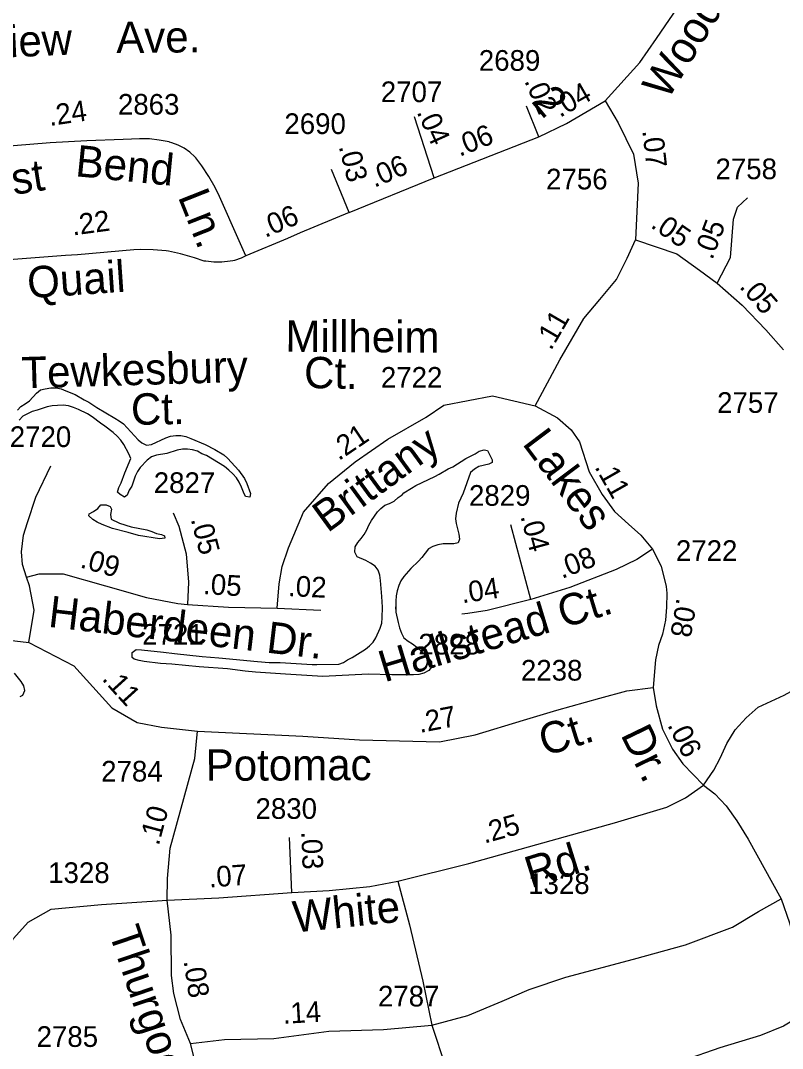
# Model space of a CAD drawing. Extents: x 2290055 to 2389491, y 66597 to 237875.
# Drawn here: x 2350736 to 2353039, y 196972 to 200081 of the extents above; entities that cross this region are included whole.
import ezdxf

# ---------------------------------------------------------------- set-up
doc = ezdxf.new("R2010")
doc.units = 0
for name, color, linetype in [('Exist Hydrographic Pond Under 1500 Sq Ft', 7, 'Continuous'), ('Exist Road Non-System Type 51', 7, 'Continuous'), ('Exist Road Secondary Mileage Hundredths English Label', 7, 'Continuous'), ('Exist Road Secondary Type 51 Attributed', 7, 'Continuous'), ('Exist Road Secondary Type 51 Label', 7, 'Continuous'), ('Exist Road Secondary Type 51 Number Label', 7, 'Continuous')]:
    doc.layers.add(name, color=color, linetype=linetype)

msp = doc.modelspace()

# ---------------------------------------------------------------- linework, layer by layer
at = {"layer": 'Exist Hydrographic Pond Under 1500 Sq Ft'}
for points in [[(2350726.3, 198902.3), (2350736.8, 198913.2), (2350750.3, 198921.3), (2350763.1, 198930.3), (2350784.1, 198954.1), (2350796.1, 198963.5), (2350810.8, 198967.3), (2350827.1, 198969.4), (2350843.1, 198969.4), (2350858.3, 198966.4), (2350873.3, 198961.2), (2350901.3, 198949.7), (2350927.8, 198934), (2350942.3, 198926.8), (2350966.1, 198910.6), (2351020.8, 198877.8), (2351034.1, 198870.5), (2351047.1, 198860.8), (2351091.1, 198813), (2351102.8, 198803.5), (2351116.6, 198796.2), (2351131.6, 198798.1), (2351175.1, 198818.5), (2351189.1, 198823.9), (2351205.1, 198825.9), (2351220.1, 198825.9), (2351235.8, 198822.8), (2351251.1, 198817.1), (2351294.1, 198798.4), (2351323.3, 198783.5), (2351350.1, 198767.7), (2351362.3, 198756.4), (2351394.8, 198720.5), (2351412.8, 198695.3), (2351419.8, 198680.2), (2351430.6, 198650.3), (2351429.3, 198639.7), (2351416.1, 198640.8), (2351409.8, 198654.8), (2351404.3, 198669.9), (2351396.8, 198684.2), (2351388.3, 198697.7), (2351377.8, 198710.1), (2351365.8, 198721.3), (2351352.6, 198731.5), (2351298.3, 198765.1), (2351284.1, 198770.7), (2351270.6, 198777.9), (2351255.6, 198782.6), (2351240.6, 198784.3), (2351225.3, 198784.5), (2351209.8, 198781.3), (2351178.1, 198771), (2351146.8, 198766), (2351131.8, 198760.7), (2351118.8, 198751.4), (2351097.8, 198729.4), (2351089.1, 198717.1), (2351082.8, 198703.1), (2351072.3, 198672.8), (2351064.1, 198659.9), (2351058.1, 198645.6), (2351050.1, 198639.4), (2351037.1, 198647.7), (2351028.6, 198654.3), (2351032.6, 198668.9), (2351039.6, 198682.5), (2351050.8, 198713.1), (2351069.8, 198756.5), (2351063.1, 198770.7), (2351047.8, 198798.8), (2351038.8, 198811.9), (2351028.3, 198823.3), (2351016.3, 198834.6), (2350990.6, 198854.1), (2350977.3, 198862.7), (2350952.6, 198882.4), (2350938.8, 198890.9), (2350910.6, 198904.8)], [(2350910.6, 198904.8), (2350895.8, 198910.4), (2350880.8, 198915), (2350864.3, 198917), (2350847.8, 198916.9), (2350831.8, 198915.3), (2350816.3, 198912.2), (2350785.8, 198902.2), (2350770.8, 198898.4)], [(2350770.8, 198898.4), (2350756.6, 198891.6), (2350743.3, 198884), (2350732.1, 198872.4)], [(2351536.8, 198104.2), (2351446.3, 198109.8), (2351415.3, 198112.9), (2351361.8, 198119.7), (2351276.3, 198126), (2351192.8, 198133.9), (2351159, 198136.3), (2351110, 198142.5), (2351094.8, 198145.3), (2351079.5, 198149.3), (2351073, 198154.4), (2351073.3, 198169.5), (2351085.8, 198178.3), (2351101.8, 198177.9), (2351168.5, 198170.7), (2351201.3, 198166.3), (2351284.5, 198157.7), (2351335.3, 198153.7), (2351452.5, 198141.9), (2351487.8, 198139.3), (2351520.5, 198139.2), (2351617, 198133.6), (2351632, 198133.5), (2351697.8, 198134.2), (2351712, 198139.1), (2351724.8, 198147.4), (2351738.5, 198154.1), (2351778.3, 198179.8), (2351791, 198189.6), (2351801.5, 198201), (2351810, 198213.8), (2351822.8, 198243.3), (2351828, 198258.3), (2351829.3, 198274.6), (2351829.8, 198306.3), (2351828.5, 198339.3), (2351824.3, 198387.2), (2351822, 198403.7), (2351816.8, 198418.4), (2351807.5, 198430.8), (2351793.8, 198439.9), (2351779.3, 198447.5), (2351753.3, 198459), (2351746.8, 198472.8), (2351748, 198489.2), (2351755.3, 198502.4), (2351765.5, 198513.7), (2351774.8, 198526.7), (2351782.5, 198540.7), (2351788.8, 198554.9), (2351797, 198568.9), (2351814.8, 198594.4), (2351825.3, 198605.2), (2351836.8, 198614.7), (2351851.5, 198620.3), (2351865.3, 198627.4), (2351877, 198637.7), (2351889.5, 198646.3), (2351894.8, 198652.2), (2351917.8, 198666.9), (2351931.3, 198674.9), (2351988, 198701.3), (2352001.8, 198708.5), (2352028.5, 198724.5), (2352042.3, 198731.4), (2352082, 198756.1), (2352109.8, 198770.1), (2352122.8, 198777.9), (2352137.8, 198782.7), (2352147.5, 198780.5), (2352154.3, 198765.8), (2352161.8, 198752), (2352161.3, 198743.6), (2352151.3, 198738.9), (2352121.8, 198732.2), (2352108, 198724), (2352095.8, 198714.1), (2352073.5, 198651.4), (2352060.3, 198621.4), (2352052.5, 198590.4), (2352050.8, 198574), (2352053.3, 198559.1), (2352061.3, 198527.7), (2352063.3, 198512.2), (2352058.5, 198501), (2352045.5, 198497.8), (2352013.5, 198497.7), (2351997.8, 198495.3), (2351982.3, 198490.4), (2351969.3, 198482.8), (2351949.5, 198456.5), (2351939.3, 198445.3), (2351915.5, 198423.9), (2351894.3, 198399.7), (2351886, 198386.4), (2351879.3, 198372.4), (2351874.3, 198356), (2351871.3, 198340.6), (2351870.5, 198324.3), (2351870.8, 198291.9)], [(2351032.7, 198561.6), (2351034.6, 198561), (2351070.5, 198549.6), (2351117.5, 198540.6), (2351132.5, 198535.7), (2351146.5, 198529.7), (2351162, 198526.2), (2351171, 198522.5), (2351172, 198514.8), (2351156.2, 198513.4), (2351092.7, 198522.8), (2351061, 198532.3), (2351014.2, 198544.5), (2350982.5, 198556.1), (2350967.7, 198563.3), (2350954, 198571.9), (2350942.7, 198582.9), (2350943.2, 198588.3), (2350956.7, 198596), (2350969.2, 198605), (2350979, 198616.1), (2350994.7, 198616.2), (2351007.2, 198610.9), (2351010.5, 198602.5), (2351008, 198587.1), (2351009.7, 198572.6), (2351032.7, 198561.6)], [(2351869.5, 198307.5), (2351870.8, 198291.9), (2351877.3, 198260.1), (2351881.8, 198243.7), (2351887.5, 198227.8), (2351894.5, 198214), (2351907.5, 198203.5), (2351921, 198195.8), (2351933.5, 198185.8), (2351968.5, 198153.1), (2351978, 198140.8), (2351978.3, 198125.2), (2351970.3, 198115.5), (2351955.3, 198107.4), (2351940, 198102.8), (2351923.8, 198101.8), (2351858, 198101.6), (2351786.5, 198104), (2351649.5, 198096.7), (2351536.8, 198104.2)], [(2350735.2, 198036.7), (2350743.2, 198040.1), (2350749.2, 198054.9), (2350745.9, 198068.5), (2350738.2, 198081.9), (2350717.9, 198106.7)]]:
    msp.add_lwpolyline(points, dxfattribs=at)
at = {"layer": 'Exist Road Non-System Type 51'}
for points in [[(2352800.3, 197768.5), (2352831.6, 197814.1), (2352850.6, 197850.3), (2352871.5, 197894), (2352896.3, 197935.9), (2352929.6, 197972), (2352966.2, 198003.9), (2353044.2, 198040.5), (2353163.5, 198105.5), (2353245, 198146.9), (2353314.7, 198178.8), (2353370.3, 198200.1), (2353438.8, 198216.6)], [(2352800.3, 197768.5), (2352834.5, 197741.9), (2352868.7, 197705.7), (2352901, 197660.1), (2352935.2, 197604.9), (2353035.8, 197424.3)], [(2351876.8, 197477.9), (2351911.5, 197345.6), (2351952.4, 197175.4), (2351979.7, 197042.9)], [(2351979.7, 197042.9), (2352087.8, 197071.4), (2352191.8, 197115.5), (2352273.7, 197150.2), (2352383.9, 197188), (2352588.6, 197241.6), (2352746.1, 197285.7), (2352887.8, 197339.3), (2352966.5, 197386.5), (2353035.8, 197424.3)], [(2353035.8, 197424.3), (2353061, 197351.9), (2353076.8, 197282.5), (2353095.6, 197244.7), (2353139.7, 197181.7), (2353171.2, 197137.6)], [(2353171.2, 197137.6), (2353111.4, 197080.8), (2353042.1, 197039.9), (2352972.8, 197011.5), (2352850, 196973.7), (2352739.8, 196935.9)], [(2351979.7, 197042.9), (2352020.1, 196917), (2352045.3, 196838.2), (2352054.8, 196775.2), (2352061.1, 196705.8), (2352073.7, 196642.8), (2352092.6, 196557.7), (2352117.8, 196485.2), (2352161.9, 196384.4), (2352177.6, 196349.7)]]:
    msp.add_lwpolyline(points, dxfattribs=at)
at = {"layer": 'Exist Road Secondary Type 51 Attributed'}
msp.add_line((2351555.6, 197443.2), (2351549.3, 197610.3), dxfattribs=at)
for points in [[(2352502.8, 199837.7), (2352607.9, 199953.4), (2352658.7, 200025.9), (2352734.7, 200138.1), (2352784.6, 200207.8), (2352816.5, 200257.7), (2352837.9, 200294.6), (2352853.5, 200328.3), (2352866.8, 200387.3), (2352864.9, 200434.8), (2352853.5, 200493.8), (2352826.9, 200560.3), (2352729.9, 200712.5), (2352589.3, 200946.4)], [(2352303.1, 199728.7), (2352265.9, 199821.9)], [(2352303.1, 199728.7), (2352386.1, 199769.4), (2352502.8, 199837.7)], [(2352502.8, 199837.7), (2352542.7, 199771.1), (2352589.3, 199676), (2352602.6, 199588.5), (2352595, 199417.4)], [(2351986.4, 199605), (2351927.1, 199789.7)], [(2351417, 199368.7), (2351396.7, 199414.8), (2351336.9, 199548.7), (2351323.9, 199575.5), (2351304.9, 199609.2), (2351283.8, 199641.5), (2351265.7, 199665.8), (2351262.6, 199668.8), (2351247.5, 199682.7), (2351230.6, 199694.5), (2351212.2, 199704), (2351192.9, 199711.1), (2351186.4, 199712.9), (2351184.7, 199713.4), (2351155.4, 199719.3), (2351125.7, 199722.6), (2351095.9, 199723.2), (2351070.9, 199721.7), (2351046.5, 199721.2), (2350935.8, 199717.3), (2350825.3, 199710.7), (2350714.7, 199701.5), (2350618, 199691.2), (2350393.4, 199614.8)], [(2351986.4, 199605), (2352303.1, 199728.7)], [(2351728.9, 199500), (2351676.4, 199630.4)], [(2351728.9, 199500), (2351986.4, 199605)], [(2352842.1, 199286.1), (2352882, 199364.1), (2352891.5, 199480.1), (2352902.9, 199516.3), (2352933.3, 199544.8)], [(2351728.9, 199500), (2351581.7, 199438.7), (2351543.1, 199421.5), (2351417, 199368.7)], [(2352291.9, 198915.3), (2352366, 199054.1), (2352439.2, 199179.6), (2352487.6, 199236.7), (2352538, 199297.5), (2352570.3, 199362.2), (2352595, 199417.4)], [(2352595, 199417.4), (2352720.4, 199375.5), (2352788.9, 199326.1), (2352842.1, 199286.1)], [(2351417, 199368.7), (2351402.7, 199362.1), (2351383, 199355.4), (2351377.3, 199353.9), (2351369.3, 199352.5), (2351344.9, 199349.8), (2351320.5, 199349.8), (2351296.3, 199352.5), (2351291.1, 199353.3), (2351261.6, 199363.2), (2351219.4, 199375), (2351182.9, 199383), (2351175.9, 199383.9), (2351137.1, 199387.3), (2351098.8, 199388), (2351078.3, 199387.2), (2350908.3, 199371.9), (2350871.4, 199369.6), (2350688.5, 199356.4)], [(2352842.1, 199286.1), (2352917.2, 199219.6), (2352989.4, 199145.4), (2353042.6, 199084.5)], [(2351511.6, 198303.1), (2351517.5, 198377.1), (2351526.4, 198429.6), (2351545.8, 198485.5), (2351591.5, 198593.9), (2351666.7, 198680.6), (2351747.3, 198746), (2351846.2, 198814.5), (2351962.1, 198881), (2352015.3, 198917.2), (2352162.6, 198945.7), (2352291.9, 198915.3)], [(2352291.9, 198915.3), (2352359.3, 198879.1), (2352400.2, 198843), (2352425.8, 198806.9), (2352455.3, 198715.6), (2352494.3, 198647.1), (2352531.3, 198595.8), (2352574.1, 198557.7), (2352611.1, 198524.7), (2352646.8, 198482.1)], [(2350753.9, 198397.5), (2350742.1, 198435.9), (2350739.2, 198474.2), (2350745.1, 198524.4), (2350756.8, 198562.7), (2350782.3, 198639.1), (2350827.6, 198733.8)], [(2351197.7, 198592), (2351214.9, 198551.6), (2351236.7, 198467.6), (2351243.2, 198382), (2351241, 198314.2)], [(2352278.6, 198329.5), (2352217.7, 198555.8)], [(2352646.8, 198482.1), (2352599, 198450.9), (2352536.4, 198420.3), (2352396.4, 198365.7), (2352278.6, 198329.5)], [(2352646.8, 198482.1), (2352672.9, 198430.3), (2352688.1, 198369.5), (2352689.5, 198348.7), (2352689.1, 198306.6), (2352685.7, 198266.9), (2352676.7, 198224.9), (2352664.3, 198191.1), (2352655.8, 198147.5), (2352648.2, 198063.3)], [(2350753.9, 198397.5), (2350792.4, 198407.8), (2350865.1, 198407.8), (2350992.7, 198371), (2351116.5, 198335.6), (2351210.9, 198317.9), (2351241, 198314.2)], [(2350761.3, 198199.9), (2350777.5, 198297.2), (2350762.7, 198371), (2350753.9, 198397.5)], [(2350182, 198344.4), (2350282.2, 198264.8), (2350355.9, 198220.5), (2350462, 198191), (2350608, 198205.8), (2350684.6, 198208.7), (2350761.3, 198199.9)], [(2352278.6, 198329.5), (2352146.1, 198296.4), (2352088.5, 198287.7), (2352070.1, 198285.1)], [(2351241, 198314.2), (2351364.2, 198306.9), (2351511.6, 198303.1)], [(2351511.6, 198303.1), (2351644.2, 198297.2)], [(2350761.3, 198199.9), (2350896.9, 198129.1), (2351011.9, 198002.2), (2351088.5, 197958), (2351162.2, 197943.2), (2351271.3, 197931.4)], [(2351271.3, 197931.4), (2351589.7, 197916.7), (2351760.6, 197905.4), (2352002, 197899.7), (2352110.3, 197920.6), (2352256.7, 197964.4), (2352357.4, 197994.8), (2352486.7, 198030.9), (2352568.4, 198053.8), (2352648.2, 198063.3)], [(2352648.2, 198063.3), (2352657.7, 198008.1), (2352676.7, 197937.8), (2352707.1, 197876.9), (2352737.6, 197833.2), (2352800.3, 197768.5)], [(2351179, 197420.5), (2351179.9, 197486), (2351188.7, 197577.4), (2351262.4, 197848.8), (2351271.3, 197931.4)], [(2351555.6, 197443.2), (2351669, 197449.5), (2351791.8, 197462.2), (2351876.8, 197477.9), (2352091, 197531.5), (2352339.8, 197600.8), (2352531.9, 197654.4), (2352689.4, 197701.7), (2352746.1, 197730), (2352800.3, 197768.5)], [(2351179, 197420.5), (2351335.1, 197427.5), (2351555.6, 197443.2)], [(2350627.3, 196926.1), (2350659.2, 197022.5), (2350676.8, 197161.1), (2350691.7, 197264.3), (2350714.8, 197305), (2350758.9, 197353.9), (2350828.1, 197393.3), (2350980.2, 197406.9), (2351179, 197420.5)], [(2351249.6, 196987.2), (2351219.7, 197059.2), (2351199.3, 197138), (2351192.6, 197192.3), (2351191.2, 197314.5), (2351179, 197420.5)], [(2351249.6, 196987.2), (2351352.7, 196999.5), (2351502, 197002.2), (2351667.6, 197023.9), (2351833.2, 197029.3), (2351979.7, 197042.9)], [(2351495.9, 196260.7), (2351474.9, 196354.4), (2351440.9, 196414.1), (2351412.4, 196482), (2351398.8, 196548.6), (2351383.2, 196650.4), (2351360.2, 196710.2), (2351327.6, 196772.7), (2351293.7, 196832.4), (2351273.3, 196894.9), (2351249.6, 196987.2)]]:
    msp.add_lwpolyline(points, dxfattribs=at)

# ---------------------------------------------------------------- texts
at = {"layer": 'Exist Road Secondary Mileage Hundredths English Label'}
for s, rotation, p in [('.02', 293.4328, (2352258.1, 199898.2)), ('.04', 29.7324, (2352366.5, 199785.8)), ('.24', 8.4262, (2350824.4, 199761.5)), ('.04', 294.1106, (2351932.7, 199804.1)), ('.06', 21.6967, (2352063.1, 199668.3)), ('.07', 276.4717, (2352615.5, 199747.8)), ('.03', 284.2198, (2351697.5, 199699.8)), ('.06', 23.0005, (2351805.7, 199574.5)), ('.22', 7.6153, (2350894.1, 199430.4)), ('.06', 23.0005, (2351475.6, 199422.9)), ('.05', 325.1568, (2352637.9, 199456.7)), ('.05', 69.4279, (2352827, 199354.6)), ('.05', 311.062, (2352906.9, 199274.4)), ('.11', 59.7587, (2352339.4, 199080.5)), ('.21', 34.0228, (2351698, 198748)), ('.11', 299.6435, (2352470.1, 198730.4)), ('.04', 285.0424, (2352246.7, 198581.3)), ('.05', 284.5448, (2351250.1, 198572.6)), ('.09', 344.0449, (2350913.4, 198427.3)), ('.08', 21.3161, (2352372.4, 198391.7)), ('.05', 356.5815, (2351286.4, 198346.4)), ('.02', 357.2748, (2351543.5, 198340.3)), ('.04', 8.5675, (2352071.6, 198318.1)), ('.08', 260.1217, (2352719.9, 198336.1)), ('.11', 312.1897, (2350979.8, 198088.4)), ('.27', 10.9292, (2351943.3, 197925.9)), ('.06', 296.5509, (2352690.4, 197950.1)), ('.10', 74.8066, (2351153.4, 197583.2)), ('.25', 15.5707, (2352138.3, 197591.3)), ('.03', 272.1596, (2351584.5, 197628.1)), ('.07', 4.088, (2351306.8, 197458.7)), ('.08', 278.4011, (2351228.7, 197236.4)), ('.14', 3.3035, (2351530, 197046.4))]:
    msp.add_text(s, height=62.5, rotation=rotation, dxfattribs=at).set_placement(p)
at = {"layer": 'Exist Road Secondary Type 51 Label'}
for s, rotation, p in [('Woods ', 58.5767, (2352691.8, 199837.3)), ('Meadowview', 2.6253, (2350160.2, 199944.3)), ('Ave.', 0.5437, (2351025.5, 199982.1)), ('2', 308.991, (2352277.7, 199835.7)), ('Bend', 354.3214, (2350899.4, 199610.1)), ('Forest', 8.8524, (2350457.2, 199513)), ('Ln.', 291.5768, (2351210.7, 199548.3)), ('Quail', 3.914, (2350759.3, 199240.6)), ('Millheim', 359.6418, (2351536.4, 199078.9)), ('Tewkesbury', 1.7038, (2350739.8, 198967.9)), ('Ct.', 358.9311, (2351592.4, 198969.3)), ('Ct.', 0.9623, (2351070.4, 198857.6)), ('Brittany', 36.1299, (2351663.9, 198529.6)), ('Lakes', 307.0134, (2352250.5, 198800.9)), ('Hallstead Ct.', 16.8583, (2351836, 198078.8)), ('Haberdeen Dr.', 353.2616, (2350817.2, 198247.4)), ('Ct.', 17.3539, (2352320.8, 197854.9)), ('Dr.', 295.7791, (2352548.8, 197921.5)), ('Potomac', 0.2378, (2351295.9, 197781.3)), ('Rd.', 17.3264, (2352278.7, 197456.3)), ('White', 5.8459, (2351563.9, 197322.3)), ('Thurgood Rd.', 288.5917, (2351001.6, 197324.2))]:
    msp.add_text(s, height=95, rotation=rotation, dxfattribs=at).set_placement(p)
at = {"layer": 'Exist Road Secondary Type 51 Number Label'}
for s, p in [('2689', (2352121.3, 199928.7)), ('2707', (2351825, 199833.9)), ('2863', (2351030.3, 199796)), ('2690', (2351533.5, 199737.4)), ('2758', (2352836.8, 199600.8)), ('2756', (2352324.7, 199569.9)), ('2722', (2351825.2, 198970.2)), ('2757', (2352841.8, 198894.1)), ('2720', (2350703.3, 198790.8)), ('2827', (2351138.6, 198651.8)), ('2829', (2352091.6, 198613.2)), ('2722', (2352717.1, 198446.4)), ('2721', (2351103.6, 198192.9)), ('2828', (2351938.7, 198163.5)), ('2238', (2352248.6, 198084.5)), ('2784', (2350979.6, 197779.1)), ('2830', (2351446.2, 197666.3)), ('1328', (2350819.4, 197472.3)), ('1328', (2352270.4, 197439.2)), ('2787', (2351816.4, 197099)), ('2785', (2350784.4, 196976.7))]:
    msp.add_text(s, height=62.5, dxfattribs=at).set_placement(p)

doc.saveas('drawing.dxf')
